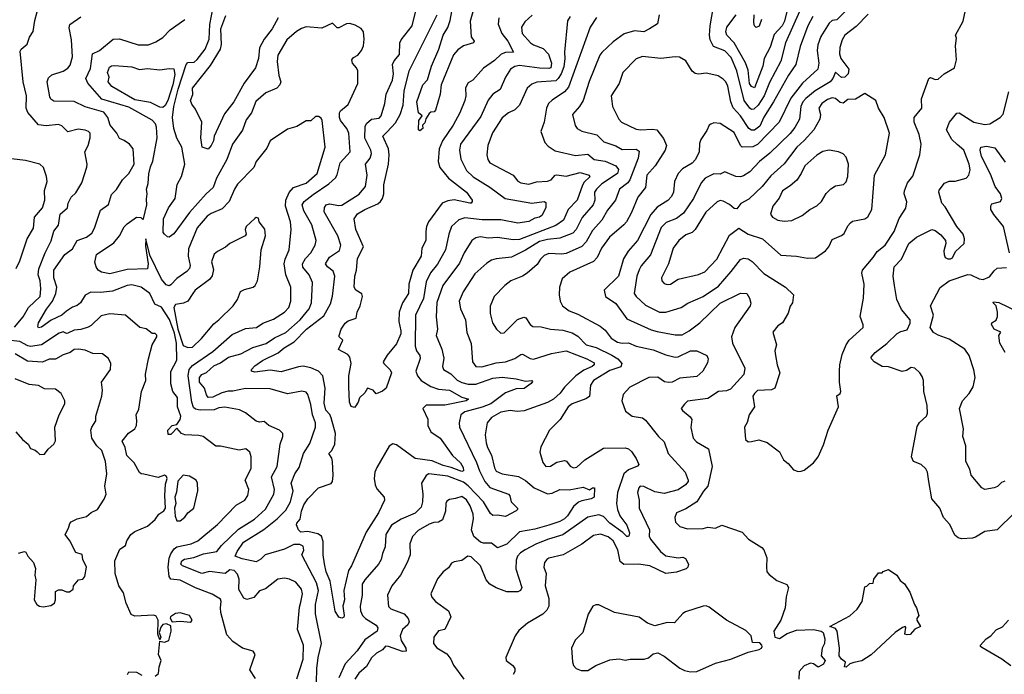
# Model space of a CAD drawing. Extents: x 1954678 to 2060275, y 904822 to 1016299.
# Tile 270 of 467: x 2004305 to 2010630, y 956817 to 961024. Entities that reach past the tile are written whole.
import ezdxf

# ---------------------------------------------------------------- set-up
doc = ezdxf.new("R2010")
doc.units = 0

msp = doc.modelspace()

# ---------------------------------------------------------------- linework, layer by layer
at = {"layer": '0CON20XD'}
for points in [[(2009022, 960448), (2009007, 960447), (2008995, 960456.2), (2008959.8, 960505), (2008910.8, 960695), (2008875, 960781.1), (2008835, 960824.7), (2008762.4, 960852.4), (2008740.4, 960895), (2008736, 960925), (2008741.3, 960985), (2008775.4, 961185)], [(2006212.2, 956765), (2006213.8, 956855), (2006221.5, 956925), (2006244.3, 957015), (2006204.4, 957205), (2006205.5, 957264.5), (2006223.5, 957355), (2006211.6, 957405), (2006117.1, 957585), (2006130.4, 957615), (2006125, 957641.1), (2006105, 957650.8), (2006065, 957650.2), (2006005, 957620.3), (2005881.2, 957585), (2005855, 957556.7), (2005825, 957539.4), (2005735, 957558.2), (2005690, 957575), (2005700.9, 957605), (2005742.2, 957665), (2005872.6, 957747.4), (2005959.1, 957815), (2006015, 957871.3), (2006045.3, 957925), (2006062.5, 957995), (2006048.9, 958045), (2006073.3, 958105), (2006100.8, 958145), (2006128, 958235), (2006169.4, 958300.6), (2006205.3, 958405), (2006205, 958433.3), (2006185.3, 958485.3), (2006175, 958551.2), (2006155, 958616), (2006145, 958630), (2006116.4, 958636.4), (2006025, 958619.1), (2005915, 958650.9), (2005754.7, 958654.7), (2005675, 958635.7), (2005645, 958636), (2005603.5, 958626.5), (2005545, 958597.9), (2005516.7, 958596.7), (2005505, 958612), (2005492.8, 958655), (2005461, 958695), (2005460.4, 958725), (2005475, 958742.7), (2005505, 958757.3), (2005551.5, 958798.5), (2005595, 958819.5), (2005646.9, 958855), (2005725, 958877.5), (2005803.5, 958916.5), (2005887.5, 958942.5), (2005941.1, 958978.9), (2006015, 959014.1), (2006106.4, 959095), (2006165.3, 959165), (2006179.7, 959205), (2006185.4, 959335), (2006163.8, 959385), (2006124.1, 959434.1), (2006120.8, 959455), (2006140.6, 959489.4), (2006176.1, 959525), (2006202.3, 959575), (2006208.5, 959605), (2006182.3, 959705), (2006129.8, 959795), (2006119.7, 959835), (2006132.7, 959855), (2006190.4, 959899.6), (2006291.1, 959968.9), (2006333.3, 960006.7), (2006344.2, 960025.8), (2006363.8, 960105), (2006427.1, 960175), (2006419.1, 960295), (2006407.5, 960325), (2006365, 960376), (2006358.5, 960395), (2006358.9, 960425), (2006365, 960439.2), (2006415, 960478), (2006476.8, 960613.2), (2006477.5, 960695), (2006469.2, 960715), (2006443.1, 960745), (2006439.4, 960765), (2006450, 960780), (2006477.5, 960795), (2006500.4, 960825), (2006514.5, 960855), (2006518.8, 960898.8), (2006512.5, 960945), (2006497.7, 960967.7), (2006459.1, 960989.1), (2006425, 960999.4), (2006405, 960997.5), (2006355, 960970.6), (2006345, 960972.5), (2006315, 961001.2), (2006245, 960970), (2006145, 960977.1), (2006115, 960967.5), (2006082.4, 960947.6), (2006021.5, 960895), (2005964.2, 960795), (2005959.1, 960755), (2005969.1, 960665), (2005983.1, 960625), (2005977.1, 960605), (2005956.4, 960583.6), (2005885.9, 960554.1), (2005821.2, 960498.8), (2005793.6, 960425), (2005760.1, 960379.9), (2005735.9, 960314.1), (2005671.8, 960225), (2005634.7, 960125), (2005569.4, 960005), (2005546.9, 959945), (2005502.5, 959905), (2005395.3, 959785), (2005295, 959647.5), (2005265, 959627.1), (2005255, 959628.8), (2005235.9, 959645.9), (2005226.2, 959656.2), (2005229.5, 959745), (2005261.2, 959815), (2005303.4, 959875), (2005315.9, 959965), (2005343.8, 960016.2), (2005366.1, 960095), (2005346.9, 960205), (2005313.5, 960263.5), (2005295.8, 960325), (2005287.1, 960395), (2005296.1, 960465), (2005322.2, 960577.8), (2005375, 960735.5), (2005385, 960748.4), (2005425, 960751.6), (2005445, 960768.2), (2005496.9, 960835), (2005521.8, 960898.2), (2005526.6, 960993.4), (2005546.8, 961105)], [(2007596.3, 961053.7), (2007549.3, 961010.7), (2007528.9, 960975), (2007533.8, 960935), (2007587.3, 960875), (2007605, 960861.5), (2007668.7, 960838.7), (2007701.9, 960801.9), (2007720.4, 960745), (2007717.3, 960715), (2007705, 960709.6), (2007645, 960712.6), (2007515, 960728.9), (2007485, 960722.2), (2007458.5, 960705), (2007424.7, 960655.3), (2007390.4, 960575), (2007344.2, 960545.8), (2007313.6, 960506.4), (2007267.3, 960402.7), (2007137.3, 960225), (2007129.2, 960185), (2007137.7, 960127.7), (2007175.3, 960055.3), (2007218.5, 960015), (2007325, 959947.5), (2007422.5, 959875), (2007595, 959843.9), (2007675, 959855.4), (2007685, 959850), (2007685.3, 959815), (2007659.6, 959765), (2007645, 959754.1), (2007615, 959747.7), (2007575, 959727.5), (2007505, 959716.2), (2007395, 959737.1), (2007275, 959737.3), (2007165, 959749.6), (2007125, 959737.8), (2007078.9, 959695), (2007060.8, 959645), (2007040, 959545), (2006988.1, 959451.9), (2006944, 959396), (2006915, 959339.4), (2006898.3, 959231.7), (2006847.3, 959125), (2006844.7, 958925), (2006853.6, 958895), (2006874.4, 958865), (2006877, 958847), (2006848.9, 958765), (2006859.5, 958735), (2006884.9, 958704.9), (2006945, 958667), (2006995, 958650.2), (2007065, 958642.4), (2007145, 958597.7), (2007188, 958585), (2007173.3, 958575), (2007035, 958547.5), (2006915, 958545.9), (2006894.3, 958525), (2006927.3, 958457.3), (2006927.3, 958415), (2006945, 958375.6), (2007005.3, 958335.3), (2007085, 958222.2), (2007136.5, 958175), (2007153.8, 958145), (2007156.1, 958123.9), (2007145, 958119.5), (2007076.6, 958146.6), (2007025, 958158.3), (2006955, 958188.1), (2006845, 958204.8), (2006725, 958291.1), (2006701.7, 958298.3), (2006677.6, 958282.4), (2006598.4, 958145), (2006586.8, 958115), (2006581, 958075), (2006588.3, 958035), (2006599.5, 958009.5), (2006646.2, 957956.2), (2006647.5, 957935), (2006610, 957855), (2006530.7, 957729.3), (2006437.3, 957515), (2006418.2, 957485), (2006386.2, 957355), (2006392.2, 957295), (2006380.4, 957255), (2006389.8, 957195), (2006386.1, 957183.9), (2006375, 957177.3), (2006355, 957183.5), (2006332, 957222), (2006298.9, 957415), (2006273.8, 957476.2), (2006262.5, 957527.5), (2006253.8, 957585), (2006255, 957670), (2006244.5, 957704.5), (2006220.4, 957720.4), (2006155, 957735.6), (2006110.4, 957730.4), (2006095, 957746.2), (2006082.6, 957777.4), (2006085, 957788.8), (2006105.8, 957814.2), (2006114.6, 957865), (2006129.7, 957905), (2006156.4, 957945), (2006225, 958014.4), (2006305, 958043.1), (2006314.5, 958055.5), (2006319.3, 958095), (2006314.6, 958185), (2006310, 958205), (2006291.4, 958235), (2006309.1, 958255), (2006328.5, 958295), (2006332.9, 958365), (2006305.6, 958465), (2006296.4, 958486.4), (2006271.4, 958515), (2006260.1, 958560.1), (2006266.7, 958655), (2006253.2, 958735), (2006224.5, 958765), (2006175, 958786.5), (2006125, 958796.5), (2006095, 958793.1), (2005985, 958759.8), (2005915, 958771.5), (2005815, 958758.2), (2005794.5, 958764.5), (2005794.3, 958775), (2005815, 958800), (2005865, 958832.7), (2005965, 958882.8), (2006004.5, 958915), (2006067.5, 958952.5), (2006147.5, 959035), (2006259.3, 959120.7), (2006301.7, 959198.3), (2006313.5, 959246.5), (2006330, 959375), (2006318.1, 959408.1), (2006282.5, 959435), (2006269.1, 959455), (2006295, 959496.9), (2006358.6, 959541.4), (2006368.2, 959575), (2006347.8, 959635), (2006261.8, 959788.2), (2006262.7, 959817.3), (2006273.8, 959835), (2006295, 959840.4), (2006355, 959829.3), (2006375, 959832.2), (2006485, 959901.8), (2006527.1, 959952.9), (2006537.3, 960025), (2006525.3, 960094.7), (2006556.2, 960135), (2006564.7, 960165), (2006560.3, 960185), (2006521.6, 960261.6), (2006523.2, 960336.8), (2006533.8, 960356.2), (2006565, 960384.7), (2006615, 960390), (2006626.4, 960405), (2006651.2, 960485), (2006659.2, 960545), (2006700.6, 960635), (2006705.3, 960675), (2006700.5, 960735), (2006711.2, 960758.8), (2006745, 960801.2), (2006747.9, 960875), (2006755.3, 960894.7), (2006826.1, 960985), (2006859.2, 961115)], [(2007215.3, 961074.7), (2007199.2, 961015), (2007204.2, 960914.2), (2007223.8, 960885), (2007221.2, 960875), (2007155, 960855.6), (2007118.8, 960831.2), (2007092.5, 960797.5), (2007011.9, 960605), (2007005.6, 960545), (2006977, 960443), (2006968.3, 960431.7), (2006945, 960430), (2006935, 960420), (2006914, 960386), (2006907.9, 960362.1), (2006893.3, 960345), (2006893.8, 960325), (2006875, 960310), (2006866.7, 960315), (2006868.1, 960375), (2006890, 960405), (2006866.7, 960425), (2006857.1, 960495), (2006894.4, 960605), (2006925, 960636.7), (2006949.4, 960725), (2006997.8, 960835), (2007024.6, 960925), (2007055.2, 960974.8), (2007070.8, 961019.2), (2007090.9, 961135)], [(2009252.7, 961155), (2009219, 961015), (2009203, 960985), (2009151, 960929), (2009125, 960848.1), (2009088, 960775), (2009078.9, 960725), (2009025, 960585.5), (2009005, 960593.6), (2008993.2, 960613.2), (2008985, 960700), (2008967.5, 960747.5), (2008895.7, 960875.7), (2008848.4, 960925), (2008841.1, 960945), (2008847.7, 960975), (2008907.1, 961055)], [(2009305, 958120), (2009325, 958123.3), (2009345, 958128.8), (2009405, 958176.7), (2009434, 958215), (2009469.1, 958290.9), (2009498, 958385), (2009564, 958535), (2009554.4, 958605.6), (2009575, 958621.2), (2009580.6, 958635), (2009571.9, 958695), (2009570.8, 958765), (2009572.5, 958805), (2009588.6, 958871.4), (2009614.4, 958935), (2009634.2, 958965), (2009724, 959045), (2009723.8, 959063.8), (2009703.9, 959116.1), (2009725.6, 959234.4), (2009730, 959325), (2009714.4, 959395), (2009718.1, 959415), (2009786.5, 959495), (2009812.5, 959535), (2009865, 959574.2), (2009922.5, 959662.5), (2009954, 959746), (2009998.3, 959811.7), (2010004.1, 959854.1), (2009987.1, 959905), (2009987.8, 959925), (2010007.1, 959975), (2010042, 960018), (2010087.5, 960155), (2010095.6, 960225), (2010083.3, 960285), (2010050, 960365), (2010050.5, 960395), (2010100.8, 960455), (2010098.9, 960515), (2010145, 960646.2), (2010155, 960652), (2010185, 960640), (2010205, 960642.5), (2010243.3, 960675), (2010310, 960715), (2010323.8, 960765), (2010316, 960855), (2010322, 960905), (2010316.2, 960925), (2010365.8, 961014.2), (2010394.4, 961145)], [(2004272.3, 959047.7), (2004326.5, 959115), (2004361.8, 959175), (2004436.1, 959245), (2004441.2, 959295), (2004435.4, 959344.6), (2004422.9, 959385), (2004427.6, 959422.4), (2004467.5, 959525), (2004507.3, 959602.7), (2004523.3, 959665), (2004555, 959703.3), (2004565.5, 959774.5), (2004612.9, 959815), (2004616.7, 959845), (2004635, 959883.3), (2004665, 959911.2), (2004705, 959976), (2004735.8, 960075.8), (2004739.4, 960095), (2004723.5, 960175), (2004743.8, 960216.2), (2004757.9, 960265), (2004756.8, 960295), (2004747.5, 960305), (2004725, 960314), (2004680.7, 960319.3), (2004615, 960303.1), (2004575, 960342.5), (2004555, 960350), (2004475, 960341.2), (2004425, 960347.5), (2004357.8, 960427.8), (2004345.6, 960455), (2004348.7, 960535), (2004327.1, 960625), (2004308.1, 960821.9), (2004314.6, 960835.4), (2004353.6, 960866.4), (2004368.3, 960911.7), (2004392.3, 960947.7), (2004401.7, 961018.3), (2004416.9, 961075)], [(2005818.8, 956788.8), (2005784, 956845), (2005816.7, 956945), (2005805.7, 956965.7), (2005735.7, 956985.7), (2005675, 957026.7), (2005635, 957071.2), (2005597.7, 957215), (2005594.6, 957245), (2005600, 957285), (2005595, 957299.2), (2005542.4, 957332.4), (2005435, 957373.1), (2005335, 957421.3), (2005275, 957427.7), (2005265, 957444.4), (2005258.6, 957505), (2005265.8, 957564.2), (2005275, 957590.6), (2005297.8, 957622.2), (2005315, 957635.3), (2005406, 957655), (2005449.5, 957675), (2005575, 957779.6), (2005695.3, 957904.7), (2005752.2, 957935), (2005769.4, 957965), (2005777.5, 958005), (2005753.1, 958065), (2005791.1, 958138.9), (2005792.2, 958215), (2005784, 958245), (2005756.7, 958265), (2005715, 958258.1), (2005595, 958282.9), (2005565, 958282.9), (2005483.8, 958345), (2005455, 958352.5), (2005365, 958356.8), (2005345.3, 958365.3), (2005315, 958398.8), (2005282, 958365), (2005275, 958358), (2005258.3, 958358.3), (2005255.7, 958385), (2005285, 958416.9), (2005315, 958421.2), (2005336.2, 958455), (2005340.5, 958475), (2005319.4, 958535), (2005317.8, 958595), (2005287.8, 958635), (2005275.5, 958684.5), (2005276.7, 958763.3), (2005313.8, 958836.2), (2005312.2, 958945), (2005298.4, 959008.4), (2005266.4, 959096.4), (2005215, 959175.8), (2005173.5, 959195), (2005141.5, 959265), (2005085.2, 959305.2), (2005025, 959320), (2004995, 959315.4), (2004901.5, 959278.5), (2004825, 959270.8), (2004762.4, 959272.4), (2004725, 959253.8), (2004695.3, 959205), (2004675, 959187.8), (2004645, 959176.5), (2004605, 959150.3), (2004575, 959124.2), (2004506.9, 959093.1), (2004445, 959047.3), (2004425, 959044.3), (2004421.3, 959051.3), (2004425.6, 959075), (2004476.5, 959163.5), (2004514.8, 959215.2), (2004537.5, 959265), (2004543.8, 959305), (2004524, 959365), (2004524.3, 959415), (2004595, 959515.6), (2004645, 959552.1), (2004674.2, 959605.8), (2004733.6, 959626.4), (2004767.6, 959652.4), (2004786.4, 959685), (2004825, 959800.8), (2004874.7, 959835.3), (2004895, 959900), (2004926.7, 959933.3), (2004965, 959995.7), (2005005, 960035.7), (2005040.5, 960095), (2005034.4, 960195), (2005010, 960225), (2004975, 960247.1), (2004945, 960261.2), (2004928.1, 960295), (2004886.9, 960345), (2004870.6, 960395), (2004845, 960429.5), (2004725, 960464.6), (2004655, 960498.1), (2004525, 960501.1), (2004505, 960512.2), (2004497.6, 960527.6), (2004482.1, 960625), (2004490.8, 960649.2), (2004510.9, 960669.1), (2004585, 960692.5), (2004615, 960712.2), (2004628.3, 960731.7), (2004644.2, 960785), (2004637.9, 960895), (2004621.7, 960971.7), (2004627, 960993), (2004697.7, 961042.3)], [(2005966.1, 961035), (2005925.8, 960965), (2005875, 960898.5), (2005845.9, 960844.1), (2005838.4, 960775), (2005820.4, 960715), (2005747.5, 960615), (2005680.9, 960495), (2005620.9, 960419.1), (2005554.6, 960275), (2005549.2, 960245), (2005535, 960216.2), (2005515, 960192.5), (2005477.5, 960205), (2005469.4, 960265), (2005474.5, 960365), (2005435, 960448.8), (2005410, 960480), (2005402, 960505), (2005416.4, 960543.6), (2005415.5, 960584.5), (2005530.1, 960729.9), (2005595.2, 960835), (2005601.2, 960865), (2005597.6, 960965), (2005628.3, 961051.7)], [(2007382.7, 961035), (2007378.8, 960995), (2007403.1, 960935), (2007440.8, 960885), (2007477.1, 960815), (2007425, 960813.2), (2007396.8, 960803.2), (2007355, 960761.2), (2007285, 960711.9), (2007215, 960634.4), (2007185, 960618), (2007169.5, 960585), (2007171.8, 960535), (2007165.4, 960505), (2007133.3, 960425), (2007089.8, 960345), (2007021.6, 960245), (2006998.6, 960195), (2006993.4, 960113.4), (2007003, 960073), (2007059.4, 960005), (2007175.6, 959915), (2007212, 959865), (2007212, 959855), (2007205.5, 959844.5), (2007195.6, 959844.4), (2007095, 959866.5), (2007055, 959860.2), (2007017.8, 959845), (2006930, 959725), (2006917.2, 959695), (2006913.4, 959663.4), (2006914, 959605), (2006888.5, 959555), (2006883.2, 959505), (2006831.2, 959415), (2006805.3, 959325), (2006803.3, 959265), (2006764.7, 959205), (2006743.1, 959145), (2006739.7, 959085), (2006753.8, 959025), (2006752.5, 959005), (2006725, 958940.8), (2006665, 958867.5), (2006640.8, 958825), (2006644.2, 958814.2), (2006684.3, 958774.3), (2006693.3, 958755), (2006660, 958655), (2006635, 958635.8), (2006595, 958620), (2006575, 958642.5), (2006540, 958655), (2006522.5, 958625), (2006487, 958593), (2006480, 958565), (2006465, 958543.3), (2006455, 958532.5), (2006435, 958537.5), (2006422.9, 958565), (2006418.5, 958665), (2006418.9, 958735), (2006434.4, 958815), (2006425.4, 958855.4), (2006412, 958872), (2006352.5, 958905), (2006380, 958965), (2006357.5, 958985), (2006357.5, 958995), (2006369.2, 959035), (2006395.6, 959074.4), (2006415, 959089.2), (2006466.7, 959105), (2006472.9, 959145), (2006492.2, 959185), (2006506.9, 959245), (2006502, 959262), (2006465, 959285.8), (2006454.5, 959305), (2006457.7, 959375), (2006468.8, 959415), (2006475, 959490), (2006513.5, 959565), (2006463.5, 959675), (2006454.5, 959745), (2006474.2, 959775.8), (2006522.5, 959805), (2006605, 959841.5), (2006623.7, 959856.3), (2006634.7, 959875.3), (2006644.1, 959905), (2006645, 959962.5), (2006673.3, 960095), (2006679.2, 960155), (2006673.3, 960193.3), (2006637.1, 960275), (2006665, 960302.8), (2006718.7, 960361.3), (2006749.2, 960415), (2006769.3, 960475), (2006775, 960563.8), (2006807.6, 960695), (2006985.8, 961055)], [(2007840.5, 961045), (2007823.9, 961016.1), (2007803.9, 960816.1), (2007806.9, 960775), (2007801, 960721), (2007783.8, 960676.2), (2007764.6, 960645.4), (2007748.5, 960631.5), (2007627.1, 960622.9), (2007595, 960610.5), (2007565.7, 960584.3), (2007515.8, 960474.2), (2007485, 960445.5), (2007445.8, 960425), (2007405, 960393.1), (2007342.2, 960297.8), (2007311.8, 960215), (2007305.5, 960154.5), (2007312.1, 960125), (2007325.7, 960105), (2007475, 960024.5), (2007505, 959985.5), (2007525, 959974.7), (2007575, 959966.2), (2007625, 959981.1), (2007695, 959986.6), (2007720, 959995), (2007745, 960023.8), (2007755, 960027.3), (2007815, 960018.5), (2007905, 960042.8), (2007962.5, 960025), (2007968.5, 960015), (2007931, 959979), (2007919.6, 959959.6), (2007886.7, 959865), (2007827.5, 959805), (2007798.5, 959735), (2007748.7, 959701.3), (2007515, 959610.6), (2007475, 959608.3), (2007375, 959624.6), (2007315, 959620.5), (2007265, 959627.8), (2007235, 959621.8), (2007209.6, 959605), (2007160.7, 959525), (2007131, 959459), (2007024, 959316), (2006984.3, 959205.7), (2006980.5, 959115), (2006988.1, 959035), (2006979.4, 958995), (2007016.7, 958906.7), (2007028.7, 958848.7), (2007021.2, 958795), (2007026.4, 958776.4), (2007075, 958746.9), (2007115, 958706.8), (2007145, 958692.4), (2007185, 958681.1), (2007235, 958682), (2007345, 958719.4), (2007405, 958726.1), (2007495, 958716.3), (2007555, 958701.5), (2007595, 958705.6), (2007599.5, 958699.5), (2007590, 958685), (2007546.1, 958653.9), (2007495, 958650.7), (2007425, 958624.8), (2007331.8, 958555), (2007275, 958532.6), (2007165, 958504), (2007137.7, 958485), (2007127.3, 958432.7), (2007130, 958405), (2007239.1, 958179.1), (2007258.3, 958125), (2007291.9, 958055), (2007325, 958017.3), (2007445.7, 957975), (2007454.4, 957964.4), (2007462.5, 957925), (2007502.5, 957885), (2007503.3, 957875), (2007495, 957866.7), (2007425, 957830.6), (2007375, 957840), (2007345, 957837.5), (2007330.2, 957850.2), (2007284.3, 957925), (2007185, 958028.8), (2007155, 958052.3), (2007055, 958089.6), (2006933.3, 958105), (2006916.3, 958093.7), (2006885.5, 958044.5), (2006894.1, 957975), (2006893.5, 957925), (2006885, 957891.9), (2006845, 957852.5), (2006755.3, 957814.7), (2006692.7, 957775), (2006656.1, 957715), (2006652.2, 957635), (2006636.4, 957593.6), (2006627.3, 957555), (2006610.9, 957525), (2006522.7, 957425), (2006505.7, 957395.7), (2006505.3, 957325.3), (2006492.7, 957255), (2006494.2, 957225), (2006506.9, 957195), (2006526.2, 957175), (2006595, 957133.3), (2006606.5, 957115), (2006600.3, 957095), (2006521, 957039), (2006472.2, 956967.8), (2006396.3, 956883.7), (2006355.2, 956795)], [(2008011.3, 961038.7), (2007968.8, 960975), (2007830.2, 960589.8), (2007805, 960560.7), (2007725, 960507.3), (2007701.5, 960485), (2007688.5, 960455), (2007673.9, 960366.1), (2007652.2, 960305), (2007678, 960235), (2007700.7, 960210.7), (2007745, 960181.1), (2007875, 960151.1), (2007955, 960159.1), (2007995, 960124.7), (2008065, 960113.7), (2008134.1, 960084.1), (2008152, 960062), (2008144.8, 960035.2), (2008045, 959969.2), (2008009.3, 959935), (2007998.4, 959915), (2007998.8, 959865), (2007987.9, 959835), (2007917.5, 959752.5), (2007879, 959675), (2007858.4, 959651.6), (2007775, 959618.9), (2007695, 959610.8), (2007645, 959597.5), (2007555, 959542.4), (2007465, 959498.5), (2007365, 959487.7), (2007335, 959479.1), (2007305, 959460), (2007228.8, 959391.2), (2007154.3, 959275.7), (2007128.5, 959215), (2007136.5, 959165), (2007167.9, 959095), (2007177.5, 959012.5), (2007205, 958943.3), (2007213.2, 958825), (2007235.4, 958795.4), (2007273.8, 958793.8), (2007365, 958818.1), (2007425, 958825.9), (2007485, 958847.5), (2007525, 958872.5), (2007535, 958874.2), (2007585, 958846.9), (2007605, 958842.7), (2007721.8, 958878.2), (2007815, 958896.6), (2007948.1, 958845), (2007995, 958818), (2007994.4, 958805), (2007983.1, 958795), (2007928.2, 958771.8), (2007877.3, 958735), (2007805, 958662.1), (2007777.3, 958622.7), (2007735, 958585.3), (2007695, 958563.8), (2007545, 958510.6), (2007500, 958505), (2007455, 958511.8), (2007395, 958502), (2007335, 958466.7), (2007307.7, 958432.3), (2007295.9, 958355.9), (2007302.4, 958305), (2007310, 958275), (2007335.8, 958225.8), (2007354.2, 958144.2), (2007365, 958121.9), (2007405, 958105.4), (2007508.3, 958088.3), (2007555, 958061.3), (2007609.6, 958015), (2007695, 957976.3), (2007725, 957980), (2007775, 958003.7), (2007835, 958002.1), (2007925, 958020), (2007965, 958002.5), (2007985, 958015.8), (2007998, 958015), (2007995.8, 957954.2), (2007976.3, 957943.7), (2007915, 957932.2), (2007895, 957922.8), (2007862.4, 957895), (2007825, 957836.1), (2007804.7, 957815), (2007775, 957798.4), (2007705, 957775.2), (2007615, 957748.7), (2007515, 957732.2), (2007435, 957654), (2007375, 957628.8), (2007335, 957659.4), (2007285, 957659.2), (2007265.6, 957665.6), (2007223.2, 957703.2), (2007206.4, 957745), (2007221.2, 957815), (2007218.6, 957845), (2007198.5, 957898.5), (2007175, 957937.3), (2007145, 957958.9), (2007105, 957945.8), (2007065, 957941.1), (2007049.6, 957930.4), (2007041.5, 957915), (2007040.8, 957865), (2007021.4, 957808.6), (2006995, 957795.5), (2006965, 957793.1), (2006935, 957782.5), (2006865, 957740), (2006828.2, 957701.8), (2006811.2, 957655), (2006813.2, 957585), (2006794.6, 957535), (2006750.5, 957455), (2006694.5, 957385), (2006668.5, 957325), (2006673.2, 957253.2), (2006688.3, 957238.3), (2006775.6, 957205), (2006801.2, 957175), (2006807.8, 957155), (2006798.9, 957135), (2006763.9, 957105), (2006749.3, 957065), (2006756, 957035), (2006785.4, 956985), (2006787.1, 956965), (2006765, 956962.5), (2006675, 956995.3), (2006655, 956996.8), (2006635, 956973.5), (2006597.4, 956952.6), (2006565, 956921.8), (2006533.4, 956866.6), (2006482.9, 956825), (2006456.8, 956785)], [(2008412.5, 961055), (2008402.6, 960997.4), (2008351.2, 960965), (2008313.7, 960946.3), (2008255, 960951.5), (2008187.4, 960932.6), (2008117.3, 960882.7), (2008045, 960813.6), (2008032.2, 960795), (2007962.3, 960627.7), (2007925, 960504.2), (2007901.5, 960465), (2007857.1, 960415), (2007873.3, 960343.3), (2007887.1, 960325), (2007915, 960306.5), (2008013.1, 960283.1), (2008058.3, 960238.3), (2008135, 960213.8), (2008175, 960190.6), (2008265, 960191.2), (2008285, 960178.8), (2008278.7, 960135), (2008225.2, 959994.8), (2008211.1, 959975), (2008157.5, 959935), (2008132.3, 959865), (2008080.7, 959799.3), (2008044, 959736), (2007985, 959668.5), (2007943.7, 959596.3), (2007915, 959566), (2007815, 959521.8), (2007785, 959517.2), (2007705, 959520.7), (2007675, 959509.3), (2007650, 959485), (2007629.2, 959450.8), (2007564.4, 959395), (2007535.3, 959374.7), (2007459.2, 959345), (2007420.8, 959315), (2007352.5, 959245), (2007327.8, 959182.2), (2007326.5, 959135), (2007341.9, 959075), (2007367.5, 959035), (2007395, 959010), (2007417.6, 959012.4), (2007503, 959097), (2007542.7, 959112.7), (2007556.9, 959106.9), (2007584.7, 959064.7), (2007601.5, 959051.5), (2007655, 959049.1), (2007715, 959034.6), (2007795, 959028.8), (2007855, 959011.2), (2007890.7, 958990.7), (2007944.8, 958934.8), (2008008.2, 958918.2), (2008108.6, 958868.6), (2008147.9, 958845), (2008172.1, 958815), (2008167, 958793), (2008095, 958768.9), (2007990.5, 958705), (2007971.2, 958675), (2007965, 958602.5), (2007942.8, 958587.2), (2007855, 958554.2), (2007827.2, 958535), (2007777.8, 958455), (2007709.1, 958385), (2007652.2, 958277.8), (2007645.7, 958245), (2007665, 958178.8), (2007685, 958152.9), (2007715, 958154.4), (2007755, 958179.2), (2007805, 958191.2), (2007817.3, 958187.3), (2007841.2, 958155), (2007863.1, 958143.1), (2007885, 958148.6), (2007935.8, 958195), (2008055, 958270.4), (2008195, 958272.5), (2008215, 958266.9), (2008235, 958248), (2008265, 958204), (2008281.9, 958165), (2008273.8, 958155), (2008215, 958131.1), (2008184.8, 958105.2), (2008145.9, 957985), (2008138.1, 957915), (2008144.2, 957875), (2008159.6, 957835), (2008205.8, 957775), (2008222.2, 957725), (2008219.3, 957710.7), (2008215, 957702.5), (2008205, 957703.3), (2008178.9, 957728.9), (2008095, 957788.7), (2008055, 957831.3), (2008025, 957841), (2007954, 957826), (2007795, 957712.7), (2007701.1, 957685), (2007625, 957655.3), (2007553, 957617), (2007523, 957597), (2007503.5, 957575), (2007495, 957550), (2007491.4, 957495), (2007530.8, 957375), (2007522.9, 957355), (2007505, 957347.5), (2007435, 957346.1), (2007365, 957372.6), (2007326.1, 957396.1), (2007301.6, 957425), (2007265, 957513.1), (2007205, 957572.1), (2007184.7, 957575.3), (2007145, 957548.1), (2007095, 957540.6), (2007079.4, 957530.6), (2007058.5, 957501.5), (2007026, 957475), (2006989.1, 957430.9), (2006947.1, 957335), (2006952.6, 957312.6), (2006975, 957285.7), (2007059.4, 957225), (2007074.2, 957185.8), (2007035.8, 957105), (2006995, 957095.8), (2006964.4, 957055), (2006962.5, 957015), (2006985, 956986.9), (2007047.8, 956947.8), (2007074.3, 956915), (2007090.8, 956875), (2007157.5, 956785)], [(2009400, 961045), (2009368.4, 960985), (2009318.3, 960851.7), (2009291.2, 960735), (2009242.7, 960667.3), (2009147.7, 960495), (2009085, 960396.4), (2009060.1, 960339.9), (2009025, 960314.2), (2009005, 960313.7), (2008989.2, 960325), (2008935, 960405.3), (2008888, 960458), (2008873.3, 960495), (2008855, 960595.8), (2008842.1, 960625), (2008825, 960641.8), (2008792.7, 960662.7), (2008745.5, 960674.5), (2008715, 960679.4), (2008665, 960672.9), (2008645, 960677.1), (2008624, 960694), (2008585, 960758.6), (2008542.5, 960782.5), (2008515.9, 960785.9), (2008424.6, 960775.4), (2008305, 960786.4), (2008265, 960772.5), (2008178.6, 960685), (2008155, 960614.2), (2008104.5, 960535.5), (2008113.1, 960465), (2008153.8, 960385), (2008170.5, 960365), (2008265, 960320), (2008295, 960316.2), (2008370.9, 960320.9), (2008398, 960315), (2008440.5, 960260.5), (2008460.8, 960215), (2008451.4, 960185), (2008386.4, 960085), (2008333.8, 960025), (2008324.5, 959945), (2008275, 959883.1), (2008234.7, 959785.3), (2008202.1, 959725), (2008186.5, 959705), (2008094, 959626), (2008043.4, 959555), (2008014.6, 959495.4), (2007990.9, 959469.1), (2007839.3, 959400.7), (2007790.5, 959359.5), (2007772.5, 959305), (2007770.9, 959255), (2007776.9, 959215), (2007792.1, 959185), (2007835, 959151.8), (2007891.2, 959131.2), (2008033.4, 959053.4), (2008065, 959028.1), (2008105, 958977.9), (2008145, 958950.8), (2008174.7, 958944.7), (2008215, 958948.1), (2008265, 958925.9), (2008375, 958901.4), (2008455, 958870), (2008515, 958855.4), (2008535, 958856.5), (2008615, 958896.2), (2008655, 958895.6), (2008718.8, 958865), (2008726.7, 958845), (2008722.3, 958817.7), (2008694.3, 958765), (2008655, 958731.1), (2008545, 958719.7), (2008496, 958695), (2008475, 958692.7), (2008447.3, 958697.3), (2008405, 958726.9), (2008346.7, 958725), (2008225, 958661.9), (2008182.5, 958615), (2008172, 958575), (2008197, 958507), (2008240, 958475), (2008305, 958464.4), (2008325, 958450), (2008409.2, 958345), (2008445, 958310.8), (2008470, 958235), (2008580, 958115), (2008599.4, 958065), (2008598.1, 958055), (2008581.5, 958035), (2008535, 958002.7), (2008445, 957979.2), (2008385, 957988.8), (2008315, 958023.1), (2008291.2, 958025), (2008282.2, 958015), (2008273.3, 957985), (2008283.3, 957935), (2008284.4, 957885), (2008350, 957745), (2008347.8, 957705), (2008356.5, 957685), (2008421.8, 957605), (2008455, 957578.5), (2008535, 957565.7), (2008565, 957568.6), (2008581.9, 957561.9), (2008601.2, 957525), (2008596.2, 957505), (2008585.8, 957495), (2008525, 957472.9), (2008455, 957464.4), (2008353.1, 957513.1), (2008280, 957525), (2008185, 957522.5), (2008162.4, 957542.4), (2008146.8, 957616.8), (2008117.2, 957675), (2008085, 957700.6), (2008035, 957717.3), (2007992, 957708), (2007915, 957653.9), (2007795.8, 957585), (2007705, 957563.3), (2007690.6, 957555), (2007676.9, 957535), (2007672.5, 957505), (2007686.5, 957465), (2007680, 957385), (2007703.8, 957305), (2007704.6, 957255), (2007690.5, 957229.5), (2007665, 957204.2), (2007566.2, 957145), (2007512.4, 957097.6), (2007488, 957065), (2007427.5, 956925), (2007430, 956905), (2007473.2, 956873.2), (2007486, 956855), (2007485.8, 956835), (2007475.7, 956815)], [(2009605, 961075.3), (2009555, 961023.5), (2009525, 961018.2), (2009505, 961001.1), (2009451.5, 960915), (2009432.9, 960862.9), (2009427.1, 960825), (2009439.1, 960745), (2009431.8, 960705), (2009333.4, 960616.6), (2009259.4, 960520.6), (2009184.1, 960365), (2009045, 960222.4), (2009015, 960207.1), (2008945, 960204.2), (2008934.5, 960214.5), (2008895, 960298.6), (2008805, 960356.4), (2008765, 960360.6), (2008745, 960352.5), (2008734.3, 960345), (2008719.1, 960310.9), (2008680.5, 960255), (2008672.4, 960227.6), (2008669.2, 960175), (2008647.1, 960125), (2008625, 960102.9), (2008563.1, 960065), (2008535.5, 960035), (2008510.4, 959985), (2008504, 959916), (2008492.9, 959887.1), (2008467.7, 959862.3), (2008400.1, 959819.9), (2008358.3, 959771.7), (2008273.8, 959605), (2008213.4, 959536.6), (2008182.7, 959487.3), (2008151.8, 959375), (2008060, 959285), (2008067.5, 959245), (2008135, 959200.5), (2008205, 959101.5), (2008360.6, 959030.6), (2008400.6, 959020.6), (2008515, 958998.4), (2008560.4, 958999.6), (2008605, 959024.7), (2008674.1, 959075.9), (2008805, 959201.1), (2008935, 959267.1), (2008975, 959263.3), (2008994, 959235), (2009001.2, 959201.2), (2008997.1, 959185), (2008898.8, 959045), (2008877.3, 958985), (2008884.6, 958945), (2008962.4, 958785), (2008956.9, 958743.1), (2008871.6, 958648.4), (2008845, 958639.2), (2008795, 958634.4), (2008725, 958590), (2008595, 958572.5), (2008575, 958553.3), (2008554, 958525), (2008561.7, 958511.7), (2008612.1, 958472.1), (2008622.5, 958455), (2008617, 958403), (2008631.1, 958335), (2008651.7, 958311.7), (2008730, 958265), (2008753, 958153), (2008725.6, 958025), (2008697, 957993), (2008655, 957925.6), (2008585, 957879.5), (2008524.2, 957855), (2008512.9, 957825), (2008517.5, 957795), (2008545, 957766.2), (2008595, 957751.9), (2008695, 957753.3), (2008725, 957761.9), (2008775, 957755.5), (2008815, 957775.8), (2008945, 957730), (2008986.7, 957685), (2009072.3, 957632.3), (2009085, 957616.7), (2009104.3, 957565), (2009101.9, 957505), (2009104, 957475), (2009118.8, 957458.8), (2009169.4, 957419.4), (2009233.3, 957395), (2009244, 957375), (2009229.2, 957315), (2009222.9, 957245), (2009194.4, 957165), (2009150, 957095), (2009156.4, 957056.4), (2009185, 957046.2), (2009235, 957078), (2009295, 957100), (2009405, 957105.7), (2009453, 957093), (2009466.7, 957085), (2009477.1, 957045), (2009475.8, 957015), (2009460, 956985), (2009453.8, 956935), (2009479.2, 956905), (2009467.7, 956882.3), (2009435, 956862.5), (2009405, 956883.3), (2009385, 956888.8), (2009345, 956872), (2009312.5, 956835), (2009310, 956785)], [(2009755, 961059.3), (2009679.4, 960980.6), (2009605, 960925.4), (2009588.1, 960895), (2009574.4, 960845), (2009572.1, 960805), (2009580.8, 960775), (2009630.5, 960705), (2009627.3, 960675), (2009605.2, 960654.8), (2009585, 960651.8), (2009545, 960685.8), (2009529.5, 960645), (2009511.3, 960625), (2009415, 960566.7), (2009355, 960518.3), (2009336.5, 960495), (2009323.5, 960465), (2009313.4, 960385), (2009285, 960331.8), (2009255, 960292.7), (2009123.7, 960166.3), (2009057.2, 960112.8), (2008995, 960046.2), (2008955, 960020.4), (2008935, 960013.1), (2008905, 960015.5), (2008835, 960046.4), (2008805, 960030.4), (2008765, 960033.9), (2008707.5, 960005), (2008682.1, 959975), (2008632.8, 959875), (2008570.1, 959779.9), (2008525, 959745.9), (2008458.6, 959721.4), (2008425, 959687.3), (2008357.9, 959512.1), (2008297.7, 959442.3), (2008283.4, 959416.6), (2008270, 959375), (2008252.1, 959265), (2008264.4, 959245), (2008325, 959188.9), (2008415, 959143.8), (2008455, 959143.6), (2008555, 959174.5), (2008597.9, 959202.1), (2008695, 959244.6), (2008795, 959311.5), (2008874.4, 959405.6), (2008935, 959482.2), (2008955, 959490.9), (2008985, 959486.2), (2009010.1, 959470.1), (2009085, 959392.2), (2009224, 959305), (2009276.7, 959255), (2009270, 959205), (2009255, 959182.5), (2009242.1, 959137.9), (2009205, 959076.7), (2009174.1, 959055.9), (2009143.9, 959016.1), (2009165.6, 958935), (2009156.9, 958895), (2009159.2, 958865), (2009170.3, 958805), (2009187.5, 958755), (2009156, 958655), (2009135, 958644.2), (2009045, 958640), (2009025, 958622.5), (2009015.6, 958605), (2009024.3, 958535), (2008990, 958485), (2008979.2, 958435), (2008960, 958405), (2008966.7, 958325), (2008985, 958310), (2009005, 958313.8), (2009053.6, 958323.6), (2009106.1, 958306.1), (2009185.9, 958245.9), (2009212.5, 958195), (2009241.7, 958171.7), (2009275, 958130), (2009305, 958120)], [(2009069.5, 961025), (2009055, 960982.5), (2009035, 960974), (2009024.4, 960984.4), (2009021.9, 961005), (2009023.1, 961055)], [(2009315, 961077.1), (2009224.2, 960875), (2009193.5, 960756.5), (2009120.8, 960619.2), (2009088.1, 960535), (2009049.5, 960475), (2009022, 960448)], [(2006085, 956788), (2006126.9, 956915), (2006127.3, 957005), (2006088.7, 957105), (2006102.3, 957247.7), (2006110.6, 957280.6), (2006122.5, 957335), (2006115.3, 957365), (2006079.2, 957409.2), (2006037.3, 957427.3), (2006005, 957433.8), (2005962.6, 957427.4), (2005885, 957365.7), (2005845, 957354), (2005809.5, 957310.5), (2005765, 957297.5), (2005745, 957305.7), (2005711.8, 957361.8), (2005715, 957428.8), (2005705, 957460.8), (2005683, 957483), (2005655, 957489.2), (2005624.8, 957464.8), (2005525, 957476.5), (2005475, 957465.6), (2005350.6, 957515), (2005340.4, 957525), (2005346.8, 957545), (2005364.2, 957555.8), (2005423, 957567), (2005485, 957591.6), (2005571.4, 957605), (2005601.8, 957645), (2005711.3, 957748.7), (2005813.8, 957813.8), (2005885, 957879.1), (2005938.2, 957975), (2005941.4, 958005), (2005922, 958085), (2005958.1, 958151.9), (2005979.1, 958295), (2005995.5, 958345), (2005994.3, 958364.3), (2005973.3, 958385), (2005905.4, 958415.4), (2005875, 958441.4), (2005845, 958437.8), (2005825, 958444.4), (2005755, 958497.8), (2005717, 958517), (2005622.7, 958532.7), (2005585, 958529.4), (2005553.2, 958516.8), (2005465, 958514.9), (2005435, 958521.3), (2005420.9, 958530.9), (2005410.4, 958565), (2005387.7, 958735), (2005394.4, 958775), (2005415, 958802.5), (2005545, 958891.3), (2005669.2, 959000.8), (2005755, 959040), (2005826, 959045), (2005865.8, 959074.2), (2005935, 959099.6), (2006006.7, 959145), (2006034.6, 959175), (2006047.3, 959215), (2006047.1, 959305), (2006014.4, 959385), (2006004.5, 959455), (2006009.6, 959485), (2006035.3, 959545), (2006048.2, 959675), (2006043.5, 959725), (2006013.3, 959825), (2006015.3, 959865), (2006035, 959913.3), (2006064.8, 959945.2), (2006145, 959973.9), (2006215, 960034.6), (2006245.9, 960134.1), (2006266.4, 960205), (2006248.9, 960375), (2006241.2, 960391.2), (2006225, 960401.2), (2006205, 960401.2), (2006175, 960373.8), (2006145, 960372.9), (2006085, 960336.9), (2006025, 960319.4), (2005915, 960245.6), (2005892.1, 960197.9), (2005825, 960112), (2005808.6, 960075), (2005705, 959966), (2005684.4, 959935), (2005651.5, 959855), (2005605, 959808.9), (2005535, 959779.3), (2005509.7, 959760.3), (2005445, 959685.6), (2005389.1, 959550.9), (2005386.6, 959505), (2005399.4, 959445), (2005395, 959424.4), (2005379.6, 959405), (2005315, 959359.7), (2005275, 959320), (2005265, 959314.5), (2005245, 959319.1), (2005215, 959355.4), (2005141.2, 959511.2), (2005115, 959616), (2005112.5, 959567.5), (2005130.6, 959455), (2005125, 959421.8), (2004995, 959418.4), (2004885, 959390), (2004830.5, 959400.5), (2004808, 959415), (2004796, 959435), (2004788.6, 959465), (2004798.1, 959515), (2004909.6, 959590.4), (2004947.1, 959635), (2004976.3, 959693.7), (2004995, 959712.9), (2005055, 959754.4), (2005083.2, 959753.2), (2005095, 959738.8), (2005101.2, 959745), (2005120.9, 959835), (2005120.5, 959869.5), (2005124, 959905), (2005119.4, 959935), (2005129.4, 959970.6), (2005135, 960033.8), (2005145, 960078.9), (2005161.2, 960115), (2005187.7, 960265), (2005184, 960334), (2005176.9, 960355), (2005155, 960378.2), (2005005, 960461.6), (2004832.5, 960512.5), (2004742, 960615), (2004728.8, 960645), (2004760.8, 960709.2), (2004772.5, 960805), (2004817.5, 960825), (2004905, 960898.4), (2004945, 960901.8), (2005065, 960861.8), (2005132.5, 960862.5), (2005179.4, 960880.6), (2005225, 960908.6), (2005272.2, 960957.8), (2005365.7, 961025)], [(2005225, 960459.2), (2005205, 960461.9), (2005145, 960492), (2005045, 960509.4), (2004896.9, 960595), (2004874.3, 960625), (2004878.8, 960655), (2004870, 960685), (2004882.2, 960717.8), (2004895, 960728), (2004915, 960729.5), (2005025, 960720.4), (2005075, 960703.2), (2005125, 960709.6), (2005205, 960701.2), (2005265, 960710.9), (2005295, 960707.1), (2005301.1, 960671.1), (2005289.5, 960605), (2005255.6, 960504.4), (2005238.4, 960471.6), (2005225, 960459.2)], [(2008465, 959321.4), (2008485, 959324.4), (2008535, 959356.9), (2008665, 959387.1), (2008705.9, 959404.1), (2008782.3, 959485), (2008865, 959639.4), (2008925, 959683.6), (2008984.7, 959644.7), (2009075.6, 959615), (2009195, 959510), (2009295, 959503.3), (2009365, 959490.6), (2009417.6, 959492.4), (2009482.4, 959537.6), (2009503.1, 959565), (2009525, 959612), (2009583.8, 959636.2), (2009600.7, 959649.3), (2009625, 959700), (2009640.9, 959719.1), (2009655, 959728.8), (2009735, 959744.4), (2009753.2, 959756.8), (2009780, 959805), (2009785.5, 959884.5), (2009796.9, 960025), (2009866.5, 960155), (2009892.7, 960295), (2009857.8, 960395), (2009821.4, 960455), (2009803.8, 960505), (2009735, 960549.2), (2009675, 960513.3), (2009625, 960511.4), (2009595, 960486.9), (2009575, 960492.5), (2009545, 960517.6), (2009525, 960521.8), (2009495, 960510.7), (2009457.8, 960485), (2009438.9, 960455), (2009448.9, 960415), (2009445.5, 960385), (2009406.2, 960315), (2009345, 960247.1), (2009297.3, 960205), (2009215, 960098.2), (2009130.3, 960019.7), (2009075, 959952.7), (2008988.9, 959871.1), (2008938.3, 959841.7), (2008911.1, 959808.9), (2008895, 959811.1), (2008865, 959835.7), (2008825, 959856.9), (2008805, 959861.4), (2008785, 959854.3), (2008713, 959787), (2008645, 959675.6), (2008625, 959656.5), (2008585, 959640.8), (2008539.1, 959605), (2008503.3, 959555), (2008473.6, 959455), (2008426.9, 959365), (2008429.2, 959345), (2008445, 959329.2), (2008465, 959321.4)], [(2010695, 957853.8), (2010584, 957746), (2010505, 957734.4), (2010445, 957697.8), (2010425, 957691.8), (2010355, 957686.8), (2010332.9, 957692.9), (2010311.8, 957711.8), (2010280.1, 957780.1), (2010239.6, 957825), (2010215.4, 957885.4), (2010165, 957944.2), (2010145.5, 958055), (2010135.6, 958115), (2010125, 958138), (2010095, 958164.2), (2010046.7, 958185), (2010034.2, 958215), (2010070.4, 958409.6), (2010085.4, 958434.6), (2010130, 958475), (2010136.9, 958495), (2010134.4, 958545), (2010114, 958635), (2010110, 958705), (2010101.7, 958731.7), (2010086.7, 958755), (2010055, 958783.3), (2010030.7, 958789.3), (2010001.7, 958768.3), (2009973.6, 958763.6), (2009885, 958792.5), (2009845, 958794.3), (2009794.2, 958825), (2009777.1, 958845), (2009775.7, 958855), (2009800, 958885), (2009875, 958943.3), (2009942.8, 959007.2), (2009965, 959020), (2010005, 959030), (2010025, 959073.8), (2010024.4, 959095), (2009970.6, 959160.6), (2009939.5, 959225), (2009924.6, 959315.4), (2009916.2, 959375), (2009922, 959435), (2009970.4, 959485), (2010017.5, 959585), (2010065, 959626.2), (2010165, 959675.7), (2010185, 959670), (2010222.1, 959642.1), (2010251.2, 959605), (2010254, 959585), (2010242.2, 959537.8), (2010243.1, 959515), (2010250.8, 959495), (2010266.5, 959486.5), (2010285, 959486.5), (2010296.7, 959493.3), (2010316.6, 959533.4), (2010371.4, 959585), (2010374.4, 959615), (2010365.5, 959645.5), (2010325.8, 959695), (2010250.2, 959820.2), (2010227.8, 959845), (2010208.8, 959915), (2010211.2, 959928.8), (2010245.8, 959974.2), (2010275, 959986.7), (2010315, 959985.6), (2010385, 960004.4), (2010401.9, 960025), (2010410.7, 960059.3), (2010405, 960095.8), (2010369.4, 960185), (2010327.5, 960222.5), (2010292.9, 960255), (2010259.4, 960315), (2010278.1, 960365), (2010325, 960424), (2010340, 960425), (2010434.7, 960364.7), (2010505, 960349.3), (2010536.2, 960353.8), (2010604.2, 960395), (2010623.2, 960416.8), (2010658.7, 960561.3)], [(2009215, 959730), (2009265, 959733.6), (2009331.2, 959765), (2009381.2, 959805), (2009425, 959826.9), (2009455.6, 959855), (2009485, 959906.2), (2009515, 959937.5), (2009545, 959955.8), (2009597.5, 959965), (2009615, 959981.2), (2009625.5, 960015.5), (2009629.2, 960095), (2009615, 960140), (2009595, 960162), (2009565, 960175.7), (2009505, 960185.5), (2009465, 960176.5), (2009426.2, 960153.8), (2009348.1, 960085), (2009325.3, 960034.7), (2009296.6, 959993.4), (2009255, 959956.4), (2009205.4, 959924.6), (2009184.1, 959875.9), (2009142.7, 959825), (2009127.1, 959775), (2009141.9, 959755), (2009175, 959736.4), (2009215, 959730)], [(2010663.5, 959525), (2010625.3, 959695), (2010562.1, 959772.1), (2010544.4, 959805), (2010542.7, 959827.3), (2010548.8, 959841.2), (2010605.5, 959854.5), (2010614.4, 959875), (2010605.4, 959905), (2010571.6, 959951.6), (2010542, 960032), (2010484.2, 960145), (2010474, 960186), (2010480, 960205), (2010515, 960210.8), (2010569.7, 960199.7), (2010635, 960108.9)], [(2004281.3, 959425), (2004305.2, 959475), (2004353.9, 959615), (2004392.7, 959685), (2004399.2, 959755), (2004452.1, 959815), (2004466, 959865), (2004463.8, 959926.2), (2004482.2, 959985), (2004477.1, 960017.1), (2004458.5, 960075), (2004435, 960095.4), (2004342, 960118), (2004215, 960134.4)], [(2005385, 958917.1), (2005415, 958919.6), (2005473.1, 958975), (2005551.1, 959068.9), (2005585.2, 959094.8), (2005677.1, 959185), (2005704.6, 959225), (2005723.9, 959276.1), (2005749.4, 959290.6), (2005805, 959304.4), (2005818.1, 959315), (2005831.5, 959345), (2005847.3, 959435), (2005856.1, 959543.9), (2005883.1, 959635), (2005878.7, 959678.7), (2005843.3, 959725), (2005838.3, 959748.3), (2005825, 959752.5), (2005815, 959746.7), (2005759.2, 959695), (2005752.5, 959675), (2005758.8, 959645), (2005752.5, 959635), (2005654.3, 959585.7), (2005627.9, 959562.1), (2005575, 959533.8), (2005555, 959516), (2005537, 959467), (2005548.9, 959418.9), (2005542.2, 959377.8), (2005524.4, 959355), (2005432.2, 959285), (2005416.6, 959263.4), (2005384.2, 959215), (2005357.8, 959202.2), (2005305.9, 959194.1), (2005294.3, 959175), (2005321.8, 959035), (2005355, 958930), (2005385, 958917.1)], [(2010632.4, 958057.6), (2010611.1, 958048.9), (2010586.4, 958023.6), (2010565, 958014.2), (2010505, 958004), (2010485.8, 958015.8), (2010417.7, 958097.7), (2010409.2, 958135), (2010383.3, 958185), (2010382.5, 958285), (2010364.4, 958344.4), (2010368, 958395), (2010342.5, 958525), (2010360.8, 958575), (2010405, 958622), (2010429.1, 958665), (2010442.9, 958725), (2010435, 958773.3), (2010404.5, 958865), (2010377, 958907), (2010275, 958971.1), (2010205.5, 958995.5), (2010174.4, 959014.4), (2010152.9, 959045), (2010176.2, 959125), (2010156.4, 959185), (2010217.7, 959302.3), (2010275, 959346), (2010395, 959386.5), (2010415, 959383.1), (2010467.5, 959357.5), (2010495, 959353.3), (2010535, 959370.9), (2010565, 959410.6), (2010585, 959426.5), (2010645, 959432)], [(2010636.2, 958885), (2010601.2, 958945), (2010593.9, 958993.9), (2010607.5, 959015), (2010565, 959034.4), (2010547.5, 959065), (2010550, 959075), (2010577.3, 959092.7), (2010586.4, 959116.4), (2010586.7, 959145), (2010576.7, 959185), (2010557.5, 959205), (2010560, 959210), (2010595, 959205.6), (2010715, 959148.5)], [(2005176.2, 956805), (2005197.3, 956822.7), (2005200, 956865), (2005213.1, 956905), (2005197.3, 956945), (2005205, 957030), (2005234.3, 957024.3), (2005264, 957035), (2005278.9, 957095), (2005275, 957128), (2005248.7, 957141.3), (2005223.6, 957136.4), (2005211.1, 957118.9), (2005200, 957085), (2005211.2, 957055), (2005205, 957037.5), (2005193.1, 957075), (2005194.5, 957164.5), (2005180.9, 957190.9), (2005166.7, 957196.7), (2005045, 957191), (2005021.3, 957201.3), (2004989, 957275), (2004971.2, 957341.2), (2004942.3, 957385), (2004919.1, 957465), (2004915.3, 957545), (2004949.1, 957620.9), (2004983.8, 957645), (2004992.5, 957675), (2005018.9, 957715), (2005044.3, 957735), (2005125, 957767.8), (2005175, 957811.4), (2005198.2, 957845), (2005231.8, 957868.2), (2005240.9, 957885), (2005237.6, 957965), (2005241.6, 958038.4), (2005252.3, 958075), (2005248.4, 958088.4), (2005234.2, 958095.8), (2005195, 958081.4), (2005102.4, 958102.4), (2005085, 958104.4), (2005075, 958114.4), (2005040.8, 958175), (2004994, 958224), (2004981.6, 958275), (2004963.8, 958316.2), (2005002.9, 958367.1), (2005045, 958394.3), (2005054.4, 958415), (2005058.2, 958445), (2005052.9, 958485), (2005070, 958520), (2005086.4, 958633.6), (2005115.6, 958705), (2005113.1, 958745), (2005132.5, 958845), (2005156.9, 958935), (2005186.7, 958985), (2005186.2, 958996.2), (2005175, 959006.2), (2005155, 959008), (2005116.6, 959036.6), (2005076.4, 959046.4), (2004984.6, 959124.6), (2004885, 959133.3), (2004828.9, 959121.1), (2004765, 959058.6), (2004745, 959047.5), (2004697.1, 959032.9), (2004655, 959029.4), (2004615, 959009.6), (2004605, 959007.8), (2004585, 959018.1), (2004558.8, 959008.8), (2004445, 958934.2), (2004375, 958923.8), (2004357.4, 958927.4), (2004305, 958956.3), (2004227.1, 958965)], [(2004297.5, 957595), (2004335, 957606.7), (2004345, 957602.5), (2004356.7, 957575), (2004392.9, 957535), (2004405.8, 957495.8), (2004402.5, 957455), (2004408, 957425), (2004398.6, 957295), (2004415, 957266.2), (2004432.5, 957255), (2004455, 957250.8), (2004505, 957258.1), (2004528.1, 957275), (2004534.4, 957295), (2004535, 957350), (2004555, 957360), (2004575, 957360), (2004605, 957346.7), (2004625, 957347.5), (2004647.5, 957365), (2004650, 957385), (2004682.5, 957425), (2004710.7, 957429.3), (2004723.9, 957446.1), (2004734, 957505), (2004710.6, 957555), (2004706.9, 957586.9), (2004665, 957598.8), (2004626.9, 957675), (2004597.1, 957715), (2004619.2, 957755), (2004626, 957785), (2004635, 957795.8), (2004673.9, 957816.1), (2004735, 957831.9), (2004765, 957856.7), (2004804, 957875), (2004847.1, 957942.9), (2004860, 957975), (2004851.4, 958025), (2004864.5, 958105.5), (2004856.2, 958185), (2004831.9, 958255), (2004800, 958285), (2004768.9, 958335), (2004762.7, 958385), (2004768.2, 958405), (2004793.1, 958445), (2004793.3, 958475), (2004833.5, 958605), (2004836.3, 958643.7), (2004830, 958695), (2004887.5, 958775), (2004890, 958815), (2004875, 958846.7), (2004835.9, 958875.9), (2004775, 958878.8), (2004725, 958899.6), (2004683.1, 958906.9), (2004655, 958904.4), (2004629.2, 958885), (2004585, 958870), (2004535, 958842), (2004495, 958841.8), (2004452.4, 958822.4), (2004355, 958829.1), (2004275, 958876.8)], [(2004435, 958230), (2004465, 958232.5), (2004487, 958263), (2004523.9, 958296.1), (2004535, 958317.5), (2004530.4, 958405), (2004558, 958485), (2004594.3, 958555.7), (2004594, 958575), (2004570.5, 958620.5), (2004535, 958650), (2004465, 958651.1), (2004425, 958672.9), (2004365, 958679.4), (2004275, 958715.6)], [(2004279.2, 958375), (2004322.5, 958325), (2004358.8, 958295), (2004375, 958267.5), (2004405, 958257.5), (2004417, 958247), (2004435, 958230)], [(2005315, 957803.8), (2005335, 957804.2), (2005365, 957826.2), (2005384.5, 957855.5), (2005424.6, 957885.4), (2005450, 957995), (2005447.5, 958045), (2005438.8, 958065), (2005395, 958090), (2005355, 958097.5), (2005321.3, 958058.7), (2005313, 957987), (2005302.2, 957955), (2005307.9, 957915), (2005299.2, 957885), (2005302.9, 957832.9), (2005315, 957803.8)], [(2009615, 956862.5), (2009604.2, 956865), (2009610, 956895), (2009584.1, 956914.1), (2009570, 956935), (2009570.9, 956985), (2009556.9, 957095), (2009545, 957110.5), (2009510, 957125), (2009637.3, 957192.7), (2009685.4, 957234.6), (2009716, 957285), (2009735, 957380), (2009747, 957383), (2009765, 957400), (2009788.3, 957401.7), (2009791.7, 957428.3), (2009821.7, 957468.3), (2009845, 957470), (2009851.7, 957478.3), (2009885, 957490), (2009940, 957455), (2009960.7, 957420.7), (2009989.3, 957399.3), (2010022.5, 957345), (2010052.5, 957265), (2010066.7, 957245), (2010081.2, 957195), (2010067.5, 957175), (2010067.5, 957165), (2010092.5, 957125), (2010055, 957107.5), (2010025, 957073.3), (2010005, 957070), (2009990, 957075), (2009998, 957118), (2009993, 957123), (2009975, 957117.1), (2009928.6, 957085), (2009775, 956942.5), (2009715, 956903.2), (2009662.3, 956892.3), (2009637.5, 956885), (2009615, 956862.5)], [(2008615, 956832), (2008655, 956834.3), (2008775, 956888.5), (2008873.3, 956915), (2008985, 956958.6), (2009054.3, 956975.7), (2009070, 956985), (2009073.8, 956995), (2009073.3, 957005), (2009058.6, 957018.6), (2009011.7, 957021.7), (2009003.2, 957063.2), (2008969.1, 957099.1), (2008846, 957165), (2008735, 957248.1), (2008715, 957257.1), (2008695, 957255.6), (2008582.4, 957217.6), (2008565, 957208), (2008512.4, 957147.6), (2008465, 957149.2), (2008385, 957128), (2008337.5, 957145), (2008283.9, 957183.9), (2008125, 957214), (2008025, 957263.3), (2008005, 957263.3), (2007987.5, 957255), (2007956.1, 957203.9), (2007922.5, 957085), (2007874.2, 957035.8), (2007850, 956985), (2007857, 956897), (2007863, 956873), (2007880, 956855), (2007911.7, 956841.7), (2007955, 956842), (2008005, 956874), (2008095, 956908.8), (2008155, 956916.7), (2008195, 956906.7), (2008226.1, 956913.9), (2008315.9, 956914.1), (2008345, 956923.3), (2008375, 956948.8), (2008405, 956953.8), (2008445, 956933.8), (2008545, 956856.2), (2008575, 956841.2), (2008615, 956832)], [(2005405, 957151.4), (2005412.5, 957165), (2005395.3, 957195.3), (2005335, 957212.9), (2005305, 957207.1), (2005274.1, 957185.9), (2005271.7, 957178.3), (2005285, 957154.2), (2005335, 957159.2), (2005405, 957151.4)], [(2010671.7, 956871.7), (2010615, 956914.2), (2010485, 956988.8), (2010476.7, 956995), (2010476.2, 957005), (2010513.3, 957045), (2010543.3, 957065), (2010577, 957103), (2010617.4, 957122.6), (2010656.2, 957163.8)], [(2004996.7, 956815), (2005005, 956832.5), (2005055, 956830), (2005090.4, 956810.4)]]:
    msp.add_lwpolyline(points, dxfattribs=at)

doc.saveas('drawing.dxf')
